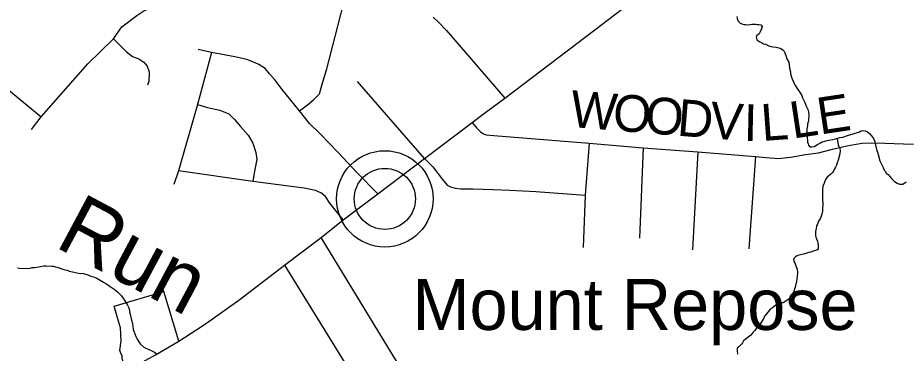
# Model space of a CAD drawing. Extents: x 0 to 34, y 0 to 22.
# Drawn here: x 7.879 to 8.564, y 20.011 to 20.27 of the extents above; entities that cross this region are included whole.
import ezdxf

# ---------------------------------------------------------------- set-up
doc = ezdxf.new("R2010")
doc.units = 0
for name, color, linetype in [('GM_X_County_Road', 7, 'Continuous'), ('GM_X_County_Road_Text', 7, 'Continuous'), ('GM_X_Minor_River', 7, 'Continuous'), ('GM_X_Minor_River_Text', 7, 'Continuous'), ('GM_X_State_Route', 7, 'Continuous'), ('GM_X_Township_Road', 7, 'Continuous'), ('GM_X_Unincorporated', 7, 'Continuous'), ('GM_X_Unincorporated_Location', 7, 'Continuous'), ('GM_X_Unincorporated_Text', 7, 'Continuous')]:
    doc.layers.add(name, color=color, linetype=linetype)

msp = doc.modelspace()

# ---------------------------------------------------------------- linework, layer by layer
at = {"layer": 'GM_X_County_Road'}
for points in [[(8.1994, 20.27098), (8.20326, 20.26735), (8.20952, 20.26059), (8.25472, 20.20828)], [(8.22926, 20.18952), (8.23291, 20.18504), (8.23572, 20.18216), (8.23818, 20.1807), (8.24019, 20.18004), (8.243, 20.17962), (8.24613, 20.17929), (8.31976, 20.17359), (8.36142, 20.16997), (8.40353, 20.16668), (8.44813, 20.16317), (8.45619, 20.16254), (8.46581, 20.16156), (8.47055, 20.16203), (8.47511, 20.16269), (8.48669, 20.1647), (8.49656, 20.166), (8.50759, 20.16879), (8.51843, 20.17139), (8.52433, 20.17258), (8.5304, 20.17359), (8.53759, 20.17381), (8.5478, 20.17339), (8.56216, 20.17288), (8.56991, 20.17271)], [(8.39269, 19.53489), (8.37799, 19.57233), (8.37085, 19.59153), (8.36519, 19.60541), (8.36182, 19.61363), (8.35845, 19.62064), (8.34603, 19.65165), (8.33882, 19.66764), (8.33096, 19.68798), (8.32794, 19.69886), (8.32754, 19.70571), (8.3267, 19.71954), (8.32834, 19.73169), (8.32893, 19.7424), (8.32665, 19.74986), (8.32103, 19.7599), (8.3148, 19.77035), (8.30767, 19.78207), (8.28725, 19.81622), (8.27202, 19.8398), (8.26366, 19.85264), (8.11273, 20.10048)]]:
    msp.add_lwpolyline(points, dxfattribs=at)
at = {"layer": 'GM_X_Minor_River'}
for points in [[(8.43357, 20.27132), (8.43391, 20.26979), (8.43463, 20.26788), (8.43629, 20.26632), (8.43817, 20.26551), (8.43931, 20.26529), (8.44045, 20.26526), (8.44234, 20.26502), (8.44386, 20.26517), (8.4452, 20.26552), (8.44824, 20.26544), (8.44937, 20.26522), (8.4507, 20.26518), (8.45221, 20.26495), (8.45332, 20.2636), (8.4527, 20.26191), (8.45169, 20.25947), (8.4509, 20.25797), (8.44896, 20.2567), (8.44855, 20.25538), (8.44907, 20.25347), (8.45131, 20.25189), (8.45263, 20.25129), (8.45431, 20.2503), (8.45582, 20.24988), (8.45826, 20.24868), (8.45977, 20.24826), (8.46165, 20.24783), (8.46412, 20.24777), (8.46714, 20.24693), (8.4692, 20.24574), (8.47012, 20.24457), (8.47101, 20.24247), (8.47136, 20.24113), (8.47261, 20.23806), (8.4737, 20.23614), (8.47402, 20.23385), (8.47434, 20.23138), (8.47503, 20.22852), (8.47518, 20.22718), (8.47605, 20.22375), (8.47713, 20.22144), (8.47766, 20.2201), (8.47893, 20.21779), (8.47966, 20.21664), (8.48077, 20.21509), (8.48205, 20.21316), (8.48387, 20.21027), (8.4844, 20.20855), (8.48584, 20.20548), (8.48674, 20.20375), (8.48745, 20.20145), (8.48817, 20.20011), (8.48871, 20.19895), (8.48905, 20.19743), (8.4892, 20.19591), (8.48907, 20.19079), (8.48825, 20.18816), (8.48822, 20.18683), (8.48778, 20.18456), (8.48769, 20.18115), (8.48784, 20.17963), (8.48798, 20.17773), (8.48812, 20.17545), (8.48828, 20.17431), (8.48862, 20.17297), (8.48897, 20.17183), (8.48989, 20.17066), (8.4916, 20.17062), (8.49332, 20.17096), (8.49582, 20.17241), (8.49833, 20.17367), (8.49949, 20.17459), (8.50159, 20.1751), (8.50331, 20.17544), (8.50866, 20.17662), (8.5098, 20.17678), (8.51325, 20.17783), (8.51553, 20.17815), (8.51706, 20.17868), (8.51841, 20.17921), (8.51994, 20.17974), (8.52262, 20.18043), (8.52492, 20.18132), (8.52683, 20.18184)], [(8.52683, 20.18184), (8.52836, 20.18237), (8.52952, 20.18291), (8.53123, 20.18324), (8.53275, 20.18301), (8.53444, 20.18221), (8.5363, 20.18064), (8.53759, 20.17909), (8.53925, 20.17715), (8.54014, 20.17485), (8.54048, 20.17333), (8.5415, 20.16856), (8.54238, 20.16588), (8.54412, 20.15977), (8.54647, 20.15478), (8.54736, 20.15267), (8.54828, 20.15151), (8.54901, 20.15035), (8.5505, 20.14917), (8.5518, 20.14781), (8.55308, 20.14607), (8.55531, 20.14393), (8.55736, 20.14255), (8.55924, 20.14193), (8.56038, 20.14171), (8.56171, 20.14186), (8.56345, 20.14315), (8.56461, 20.14368)], [(8.5111, 20.17718), (8.51196, 20.17218), (8.51322, 20.16949), (8.51337, 20.16778), (8.51312, 20.16532), (8.51185, 20.16023), (8.51104, 20.15817), (8.51061, 20.15647), (8.50982, 20.15497), (8.50902, 20.15367), (8.50822, 20.15198), (8.50724, 20.15068), (8.50626, 20.14957), (8.50471, 20.14828), (8.50335, 20.14718), (8.50217, 20.14531), (8.50096, 20.14269), (8.50014, 20.14025), (8.49969, 20.13741), (8.49982, 20.13532), (8.49973, 20.13153), (8.49985, 20.12887), (8.50001, 20.12773), (8.49984, 20.12091), (8.49921, 20.11865), (8.49819, 20.11564), (8.4968, 20.11322), (8.49579, 20.11097), (8.49519, 20.10965), (8.49475, 20.10758), (8.49454, 20.10645), (8.49431, 20.10513), (8.49424, 20.10228), (8.49458, 20.10076), (8.49512, 20.0996), (8.49583, 20.09769), (8.49617, 20.09616), (8.49651, 20.09445), (8.49647, 20.09293), (8.49644, 20.09161), (8.49528, 20.09069), (8.49336, 20.09017), (8.49184, 20.08983), (8.49068, 20.08929), (8.48915, 20.08895), (8.48762, 20.08842), (8.48609, 20.08808), (8.48418, 20.08756), (8.48151, 20.08688), (8.48016, 20.08634), (8.479, 20.08561), (8.47784, 20.0845), (8.47743, 20.08338), (8.47759, 20.08224), (8.47832, 20.08089), (8.47921, 20.07859), (8.48009, 20.0761), (8.48041, 20.07363), (8.48013, 20.07022), (8.47992, 20.06909), (8.47965, 20.06606), (8.47924, 20.06475), (8.47879, 20.06229), (8.47819, 20.06079), (8.47778, 20.05966), (8.47736, 20.05797), (8.47695, 20.05684), (8.47575, 20.0546), (8.47381, 20.05294), (8.47226, 20.05184), (8.46937, 20.05021), (8.46804, 20.05006), (8.46631, 20.04934), (8.46516, 20.049), (8.46363, 20.04828), (8.46091, 20.04607), (8.45975, 20.04534), (8.4578, 20.04312), (8.45506, 20.03978), (8.45445, 20.03828), (8.45267, 20.03548), (8.45168, 20.03399), (8.4507, 20.03288), (8.44953, 20.03158), (8.44855, 20.03028), (8.44756, 20.0286), (8.446, 20.02712), (8.44443, 20.02507), (8.44017, 20.02177), (8.43881, 20.02067), (8.43801, 20.01917), (8.43722, 20.01806), (8.43527, 20.01602), (8.43392, 20.01511), (8.43387, 20.01302), (8.43418, 20.01036)], [(7.87847, 20.07702), (7.87999, 20.07679), (7.88587, 20.07663), (7.88816, 20.07695), (7.88969, 20.07729), (7.89197, 20.07742), (7.8935, 20.07776), (7.89616, 20.07807), (7.89864, 20.07858), (7.90055, 20.07872), (7.9051, 20.07841), (7.90624, 20.07838), (7.90775, 20.07796), (7.90907, 20.07773), (7.91264, 20.07631), (7.9149, 20.07569), (7.91679, 20.07526), (7.91848, 20.07445), (7.92094, 20.07401), (7.92547, 20.07313), (7.92945, 20.07265), (7.93266, 20.07181), (7.9351, 20.0708), (7.93717, 20.07017), (7.93962, 20.06916), (7.94224, 20.06758), (7.94486, 20.06618), (7.94654, 20.065), (7.94822, 20.06401), (7.9499, 20.06282), (7.95382, 20.06007), (7.95586, 20.05831), (7.95698, 20.05733), (7.95884, 20.05557), (7.9603, 20.05326), (7.9614, 20.05172), (7.9634, 20.04825)], [(7.9634, 20.04825), (7.96429, 20.04614), (7.96501, 20.04441), (7.96498, 20.04309), (7.96531, 20.04137), (7.96634, 20.0368), (7.96722, 20.03412), (7.96755, 20.03202), (7.96786, 20.02936), (7.96821, 20.02821), (7.96891, 20.02611), (7.96981, 20.024), (7.97071, 20.02208), (7.97254, 20.01919), (7.97346, 20.01803), (7.97606, 20.01587), (7.97756, 20.01507), (7.98056, 20.01367), (7.98432, 20.01186), (7.98618, 20.01049)]]:
    msp.add_lwpolyline(points, dxfattribs=at)
at = {"layer": 'GM_X_State_Route'}
for p, q in [((8.25472, 20.20828), (8.32395, 20.26121)), ((8.23881, 20.19656), (8.25472, 20.20828))]:
    msp.add_line(p, q, dxfattribs=at)
for points in [[(8.32395, 20.26121), (8.35549, 20.28532), (8.40451, 20.3231), (8.42708, 20.34097), (8.45298, 20.36079), (8.47636, 20.3784), (8.48937, 20.38818), (8.49067, 20.38916)], [(8.02788, 20.037), (8.04929, 20.05216), (8.08448, 20.07912), (8.11273, 20.10048), (8.12989, 20.11432), (8.15663, 20.13424), (8.1927, 20.16169), (8.22926, 20.18952), (8.23881, 20.19656)], [(7.91682, 19.97713), (7.92004, 19.97854), (7.92773, 19.98177), (7.94137, 19.98719), (7.96248, 19.99744), (7.98495, 20.00979), (8.00288, 20.02054), (8.02211, 20.03292), (8.02788, 20.037)]]:
    msp.add_lwpolyline(points, dxfattribs=at)
at = {"layer": 'GM_X_Township_Road'}
for p, q in [((8.1927, 20.16169), (8.14099, 20.22127)), ((8.36142, 20.16997), (8.35846, 20.10003)), ((8.40353, 20.16668), (8.39938, 20.09114)), ((8.44813, 20.16317), (8.443, 20.09176))]:
    msp.add_line(p, q, dxfattribs=at)
for points in [[(7.88924, 20.18401), (7.89677, 20.19383), (7.9327, 20.2349), (7.95254, 20.25412), (7.95902, 20.26353), (7.97051, 20.27209), (7.97677, 20.27627), (7.98701, 20.27899), (7.99599, 20.27941), (8.00644, 20.27857), (8.02315, 20.28526), (8.03067, 20.28839), (8.03569, 20.29383), (8.03861, 20.29696), (8.04258, 20.30678), (8.05075, 20.33676), (8.05962, 20.34882), (8.06328, 20.35377)], [(8.09624, 20.19841), (8.10328, 20.20398), (8.10729, 20.20727), (8.11158, 20.21171), (8.11358, 20.21915), (8.11716, 20.23088), (8.13664, 20.30712)], [(7.95254, 20.25412), (7.96267, 20.24399), (7.96727, 20.24043), (7.97208, 20.23876), (7.97594, 20.23615), (7.97865, 20.23291), (7.98022, 20.22873), (7.9798, 20.22121), (7.97876, 20.21839)], [(8.0283, 20.24347), (8.01728, 20.20341), (8.00283, 20.15218), (7.99926, 20.14159)], [(8.15663, 20.13424), (8.14049, 20.15075), (8.12589, 20.1662), (8.11201, 20.18066), (8.10385, 20.18867), (8.09624, 20.19841), (8.08268, 20.21485), (8.07738, 20.22229), (8.07309, 20.22702), (8.06951, 20.23117), (8.06465, 20.23417), (8.06007, 20.23632), (8.05535, 20.23803), (8.04619, 20.24018), (8.0283, 20.24347), (8.01786, 20.24591)], [(7.86716, 20.21821), (7.89677, 20.19383)], [(8.01728, 20.20341), (8.02515, 20.20098), (8.03474, 20.19897), (8.04147, 20.19625), (8.04605, 20.19182), (8.05062, 20.18638), (8.05649, 20.1798), (8.06007, 20.1735), (8.0625, 20.16635), (8.06307, 20.16077), (8.0615, 20.1519), (8.06007, 20.14388)], [(8.31976, 20.17359), (8.31669, 20.13342), (8.3151, 20.09294)], [(8.1927, 20.16169), (8.19892, 20.15516), (8.2065, 20.14554), (8.21018, 20.1411), (8.21263, 20.13963), (8.21618, 20.13861), (8.2207, 20.13822), (8.2298, 20.13814), (8.24533, 20.13764), (8.25851, 20.13726), (8.27858, 20.13611), (8.31669, 20.13342)], [(8.12989, 20.11432), (8.11945, 20.127), (8.11616, 20.13215), (8.11258, 20.13501), (8.10843, 20.13687), (8.09971, 20.13873), (8.09184, 20.13973), (8.06007, 20.14388), (8.00283, 20.15218)], [(8.08448, 20.07912), (8.13072, 20.00445), (8.14074, 19.98843)], [(8.01402, 19.82919), (8.01878, 19.89032), (8.01873, 19.89566), (8.01656, 19.89739), (8.0041, 19.8987), (7.9742, 19.90874), (7.96457, 19.9114), (7.96498, 19.91591), (7.96723, 19.93496), (7.97078, 19.97816), (7.96906, 19.98303), (7.96248, 19.99744), (7.96134, 20.00111), (7.9605, 20.00312), (7.96007, 20.00449), (7.95933, 20.00713), (7.95923, 20.00883), (7.95859, 20.01073), (7.95743, 20.01337), (7.9586, 20.02072), (7.95793, 20.03073), (7.95571, 20.03852), (7.95303, 20.04743), (7.99133, 20.05876)], [(8.00288, 20.02054), (7.99133, 20.05876), (7.99067, 20.06092)]]:
    msp.add_lwpolyline(points, dxfattribs=at)
at = {"layer": 'GM_X_Unincorporated'}
for radius in [0.0372, 0.02358]:
    msp.add_circle((8.16198, 20.13044), radius, dxfattribs=at)
at = {"layer": 'GM_X_Unincorporated_Location'}
msp.add_line((8.16198, 20.13044), (8.16198, 20.13044), dxfattribs=at)

# ---------------------------------------------------------------- texts
at = {"layer": 'GM_X_County_Road_Text'}
for s, rotation, p in [('W', 355.32459, (8.30434, 20.18613)), ('O', 355.3247, (8.33714, 20.18345)), ('O', 355.3247, (8.36206, 20.18141)), ('E', 8.5587, (8.49784, 20.1801)), ('D', 355.3247, (8.38698, 20.17937)), ('V', 355.5952, (8.41204, 20.17732)), ('I', 358.76411, (8.43868, 20.17532)), ('L', 4.15887, (8.45326, 20.17514)), ('L', 8.54435, (8.47681, 20.17695))]:
    msp.add_text(s, height=0.02841, rotation=rotation, dxfattribs=at).set_placement(p)
at = {"layer": 'GM_X_Minor_River_Text'}
msp.add_text('Run', height=0.047347, rotation=331.97223, dxfattribs=at).set_placement((7.90625, 20.094))
at = {"layer": 'GM_X_Unincorporated_Text'}
msp.add_text('Mount Repose', height=0.0394886, rotation=0.00001, dxfattribs=at).set_placement((8.18337, 20.02914))

doc.saveas('drawing.dxf')
